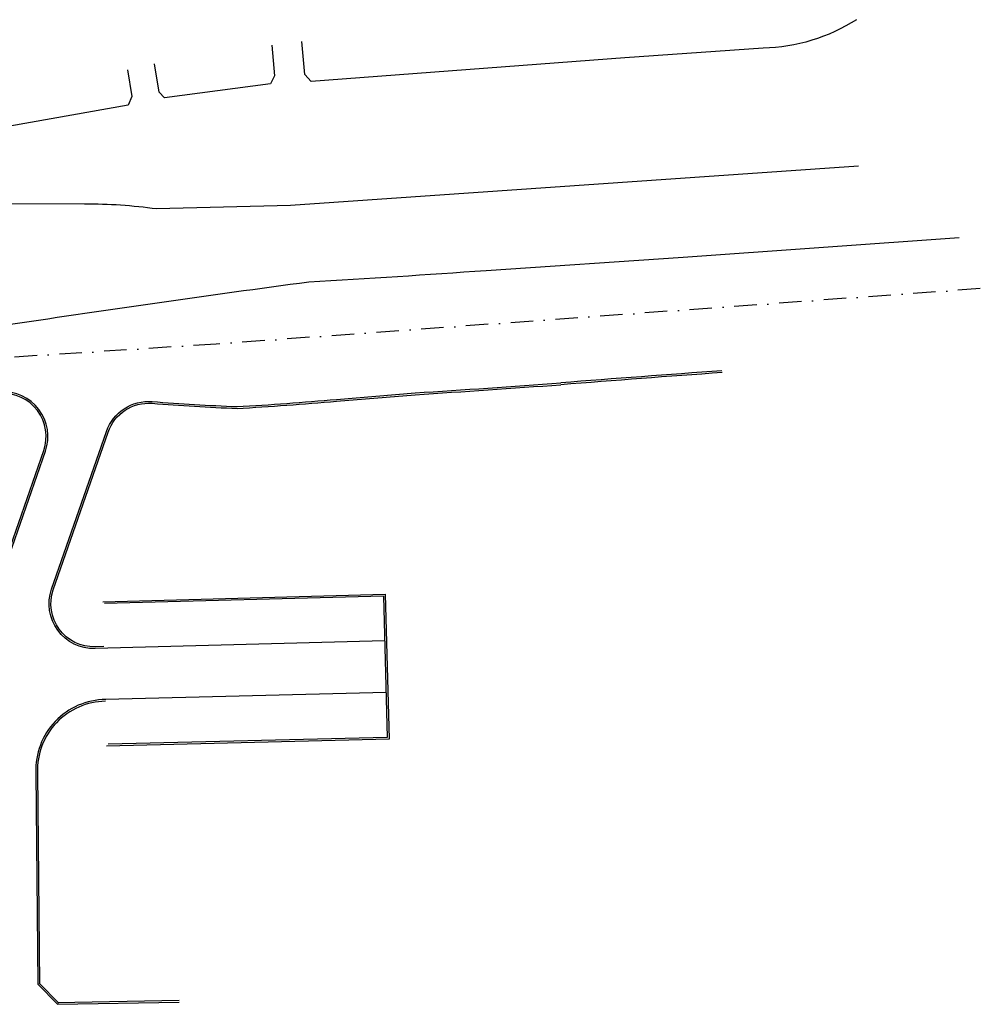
# Model space of a CAD drawing. Extents: x 41755 to 123924, y -112333 to 86187.
# Tile 523 of 582: x 113212 to 123924, y 37533 to 48518. Entities that reach past the tile are written whole.
import ezdxf

# ---------------------------------------------------------------- set-up
doc = ezdxf.new("R2010")
doc.units = 0
doc.header["$LTSCALE"] = 50
doc.linetypes.add('DASHDOT', pattern=[1, 0.5, -0.25, 0, -0.25])
doc.layers.add('Pzt-chodniki', color=8, linetype='CONTINUOUS')
doc.layers.add('Pzt-drogi-hatch', color=253, linetype='CONTINUOUS')

msp = doc.modelspace()

# ---------------------------------------------------------------- linework, layer by layer
at = {"layer": 'Pzt-chodniki'}
for p, q in [((117268.798, 42086.094), (114158.106, 42003.812)), ((117297.273, 41009.565), (114170.176, 40933.793)), ((113390.52, 40116.59), (113412.685, 37755.551)), ((113410.519, 40116.778), (113432.684, 37755.739)), ((113412.685, 37755.551), (113634.888, 37532.657)), ((113426.849, 37769.671), (113649.052, 37546.777))]:
    msp.add_line(p, q, dxfattribs=at)
for points in [[(122542.03, 48517.522, -0.136761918), (121503.108, 48199.657), (119958.917, 48091.809), (116462.027, 47828.036), (116392.243, 47906.18), (116358.747, 48274.573)], [(114413.96, 47957.607), (114462.724, 47662.028), (114420.055, 47564.517), (112468.293, 47218.575, -0.050793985), (111856.48, 47154.944), (110971.193, 47066.148), (110883.136, 47135.974), (110573.419, 48435.337)], [(122566.356, 46884.284), (116229.782, 46443.859), (114738.592, 46406.049, 0.03663179), (113934.065, 46458.862), (112164.494, 46462.966), (110179.885, 46320.787), (108963.305, 46206.866), (106762.625, 45991.174), (103923.373, 45718.581), (101421.505, 45503.132), (98681.906, 45282.354), (96747.038, 45110.54)], [(111812.057, 45010.51), (113108.659, 45119.075, -0.004317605), (116435.785, 45593.622, 0.002897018), (118411.885, 45719.666), (120608.95, 45866.817), (123687.735, 46087.394)], [(117282.019, 41586.269), (114052.687, 41500.849, -0.524414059), (113567.213, 42164.921), (114178.712, 43923.14, -0.340742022), (114689.689, 44257.391, 0.008940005), (115635.556, 44200.906, 0.008048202), (116743.675, 44281.673), (117620.43, 44353.878, 0.001969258), (119245.662, 44465.243)], [(114150.806, 41523.451), (114052.158, 41520.842, -0.524414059), (113586.103, 42158.351), (114197.602, 43916.57, -0.340742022), (114688.14, 44237.451, 0.008949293), (115635.705, 44180.882, 0.008054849), (116745.383, 44261.746), (117621.895, 44333.931, 0.001969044), (119247.107, 44445.296)], [(113033.061, 42364.286), (113498.733, 43703.215, 0.534435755), (112997.618, 44366.628), (108301.575, 44095.103), (105178.419, 43894.453), (99674.285, 43522.391)], [(113014.171, 42370.856), (113479.843, 43709.785, 0.534435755), (112998.773, 44346.662), (108302.793, 44075.14), (105179.734, 43874.496), (99675.634, 43502.437)]]:
    msp.add_lwpolyline(points, format="xyb", dxfattribs=at)
for points in [[(116023.784, 48232.71), (116054.489, 47892.226), (116009.827, 47802.918), (114827.869, 47646.623), (114766.459, 47708.022), (114716.215, 48023.389)], [(114137.585, 42023.277), (117288.262, 42106.616)], [(117268.798, 42086.094), (117310.494, 40509.739)], [(117288.262, 42106.616), (117331.018, 40490.23)], [(117331.06, 40490.231), (114180.197, 40413.884)], [(117310.494, 40509.739), (114199.663, 40434.361)], [(113634.513, 37552.653), (114991.025, 37578.062)], [(113634.888, 37532.657), (114991.399, 37558.065)]]:
    msp.add_lwpolyline(points, dxfattribs=at)
for centre, radius, start, end in [((138245.231, -196092.316), 241306.699, 94.08796755, 94.51592546), ((138245.231, -196092.316), 241286.699, 94.08796755, 94.51592546), ((114179.843, 40144.056), 789.8, 90.6802956, 181.9929034), ((114179.843, 40144.056), 769.8, 90.9609124, 181.9929034)]:
    msp.add_arc(centre, radius, start, end, dxfattribs=at)
at = {"layer": 'Pzt-drogi-hatch', "linetype": 'DASHDOT', "ltscale": 10}
msp.add_lwpolyline([(123924.101, 45517.74), (115400.948, 44898.469), (111653.394, 44656.689), (103024.646, 44109.995), (99117.835, 43835.493), (97305.644, 43713.718)], dxfattribs=at)

doc.saveas('drawing.dxf')
